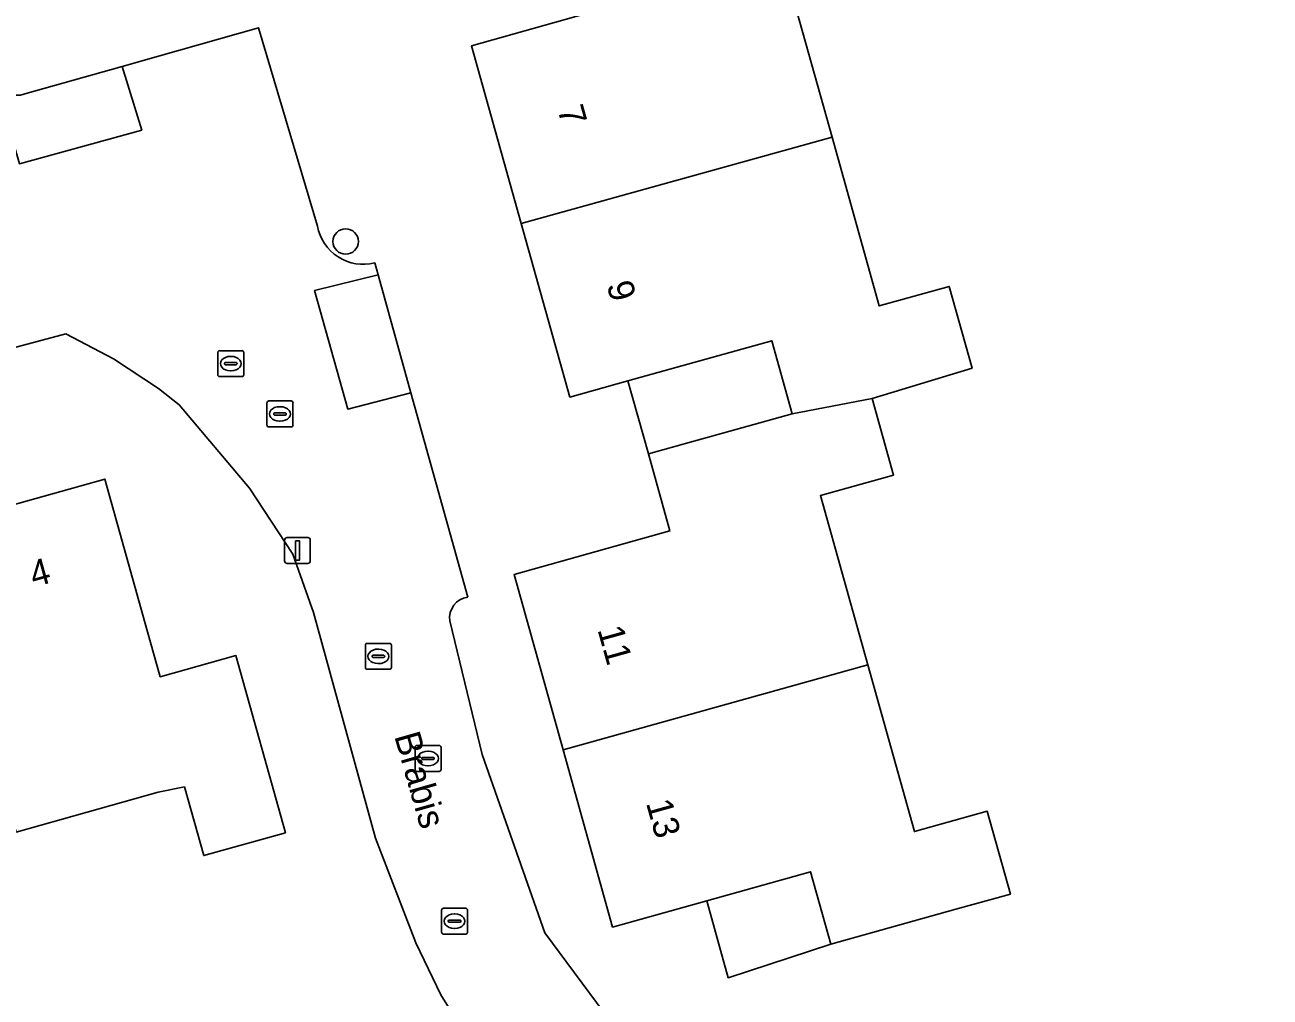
# Model space of a CAD drawing. Extents: x 162879 to 165540, y 384011 to 385181.
# Drawn here: x 164494.86 to 164542.81, y 384672.87 to 384710.33 of the extents above; entities that cross this region are included whole.
import ezdxf

# ---------------------------------------------------------------- set-up
doc = ezdxf.new("R2010")
doc.units = 0
for name, color, linetype in [('IMGEO_Boom', 7, 'Continuous'), ('IMGEO_Erf', 7, 'Continuous'), ('IMGEO_Kolk', 7, 'Continuous'), ('IMGEO_Lichtmast', 7, 'Continuous'), ('IMGEO_Openbare_ruimte_label', 7, 'Continuous'), ('IMGEO_Pand', 7, 'Continuous'), ('IMGEO_Pand_nummerreeks', 7, 'Continuous'), ('IMGEO_Pand_overbouw', 7, 'Continuous'), ('IMGEO_Parkeervlak_open', 7, 'Continuous'), ('IMGEO_Rijbaan_lokaal_open', 7, 'Continuous'), ('IMGEO_Rioolput', 7, 'Continuous')]:
    doc.layers.add(name, color=color, linetype=linetype)

msp = doc.modelspace()

# ---------------------------------------------------------------- linework, layer by layer
at = {"layer": 'IMGEO_Boom'}
msp.add_circle((164507.212, 384701.984), 0.489, dxfattribs=at)
at = {"layer": 'IMGEO_Erf'}
for points in [[(164524.129, 384712.5), (164525.943, 384706.009), (164527.762, 384699.499), (164530.456, 384700.252), (164531.335, 384697.107), (164527.487, 384695.929), (164528.311, 384692.978), (164525.495, 384692.191), (164527.316, 384685.677), (164529.113, 384679.246), (164531.92, 384680.03), (164532.812, 384676.839), (164530.709, 384676.252), (164525.893, 384674.906), (164525.113, 384677.696), (164521.117, 384676.579), (164517.492, 384675.566), (164515.585, 384682.39), (164513.695, 384689.151), (164519.701, 384690.83), (164518.871, 384693.796), (164520.536, 384694.261), (164524.405, 384695.342), (164523.618, 384698.159), (164518.083, 384696.612), (164515.848, 384695.987), (164513.977, 384702.682), (164512.063, 384709.528), (164516.073, 384710.648)], [(164494.86, 384707.669), (164498.608, 384708.727), (164500, 384709.12), (164503.852, 384710.223), (164506.131, 384702.581)], [(164508.33, 384701.166), (164508.458, 384700.705), (164509.723, 384696.156), (164511.912, 384688.284)], [(164511.66, 384671.701), (164510.882, 384672.956), (164509.919, 384674.959), (164508.363, 384678.987), (164505.978, 384687.688), (164505.183, 384689.932), (164503.507, 384692.48), (164500.807, 384695.691), (164500, 384696.322), (164498.275, 384697.465), (164496.44, 384698.422), (164489.662, 384696.612), (164489.521, 384697.094), (164489.182, 384698.258), (164484.415, 384696.981), (164479.847, 384695.758), (164478.737, 384699.639), (164473.73, 384698.344)], [(164491.235, 384690.947), (164497.937, 384692.826), (164499.585, 384686.948), (164500.073, 384685.209), (164502.983, 384686.025), (164504.895, 384679.202), (164501.748, 384678.32), (164501.006, 384680.967), (164499.986, 384680.758), (164494.52, 384679.226)], [(164511.219, 384687.36), (164512.472, 384682.22), (164514.876, 384675.349), (164517.165, 384672.265), (164518.309, 384671.062), (164534.195, 384656.849), (164534.438, 384656.628), (164540.259, 384651.331), (164540.182, 384651.24), (164545.197, 384646.837), (164545.473, 384646.627)]]:
    msp.add_lwpolyline(points, dxfattribs=at)
for centre, radius, start, end in [((164494.595, 384708.386), 0.764, 187.0517, 290.3158), ((164507.879, 384702.881), 1.774, 189.7501, 284.7294), ((164512.038, 384687.468), 0.826, 98.7766, 187.4836)]:
    msp.add_arc(centre, radius, start, end, dxfattribs=at)
at = {"layer": 'IMGEO_Kolk'}
for p, q in [((164504.183, 384694.912), (164504.183, 384695.764)), ((164504.258, 384695.838), (164505.11, 384695.838)), ((164504.671, 384695.618), (164504.696, 384695.618)), ((164505.184, 384695.764), (164505.184, 384694.912)), ((164504.442, 384695.332), (164504.442, 384695.344)), ((164504.88, 384695.295), (164504.482, 384695.295)), ((164504.485, 384695.381), (164504.883, 384695.381)), ((164504.694, 384695.058), (164504.669, 384695.058)), ((164504.926, 384695.344), (164504.926, 384695.332)), ((164505.11, 384694.838), (164504.258, 384694.838)), ((164509.959, 384682.563), (164510.811, 384682.563)), ((164509.884, 384681.637), (164509.884, 384682.489)), ((164510.143, 384682.057), (164510.143, 384682.069)), ((164510.186, 384682.106), (164510.584, 384682.106)), ((164510.372, 384682.343), (164510.397, 384682.343)), ((164510.627, 384682.069), (164510.627, 384682.057)), ((164510.885, 384682.489), (164510.885, 384681.637)), ((164510.581, 384682.02), (164510.183, 384682.02)), ((164510.395, 384681.783), (164510.37, 384681.783)), ((164510.811, 384681.563), (164509.959, 384681.563))]:
    msp.add_line(p, q, dxfattribs=at)
for points in [[(164504.183, 384694.912), (164504.183, 384695.764)], [(164504.258, 384695.838), (164505.11, 384695.838)], [(164505.184, 384695.764), (164505.184, 384694.912)], [(164505.11, 384694.838), (164504.258, 384694.838)], [(164509.959, 384682.563), (164510.811, 384682.563)], [(164509.884, 384681.637), (164509.884, 384682.489)], [(164510.885, 384682.489), (164510.885, 384681.637)], [(164510.811, 384681.563), (164509.959, 384681.563)]]:
    msp.add_lwpolyline(points, dxfattribs=at)
for centre, radius, start, end in [((164504.26, 384695.762), 0.0765, 91.552, 178.448), ((164504.26, 384695.762), 0.0765, 91.552, 178.448), ((164505.108, 384695.762), 0.0765, 1.552, 88.448), ((164505.108, 384695.762), 0.0765, 1.552, 88.448), ((164504.482, 384695.341), 0.0403, 85.8775, 175.7526), ((164504.479, 384695.331), 0.0366, 178.938, 274.7102), ((164504.883, 384695.338), 0.043, 264.8664, 352.4533), ((164504.887, 384695.343), 0.0386, 1.7309, 96.639), ((164504.26, 384694.914), 0.0765, 181.552, 268.448), ((164504.26, 384694.914), 0.0765, 181.552, 268.448), ((164505.108, 384694.914), 0.0765, 271.552, 358.448), ((164505.108, 384694.914), 0.0765, 271.552, 358.448), ((164509.961, 384682.487), 0.0765, 91.552, 178.448), ((164509.961, 384682.487), 0.0765, 91.552, 178.448), ((164510.809, 384682.487), 0.0765, 1.552, 88.448), ((164510.809, 384682.487), 0.0765, 1.552, 88.448), ((164510.183, 384682.066), 0.0403, 85.8775, 175.7526), ((164510.588, 384682.068), 0.0386, 1.7309, 96.639), ((164509.961, 384681.639), 0.0765, 181.552, 268.448), ((164509.961, 384681.639), 0.0765, 181.552, 268.448), ((164510.18, 384682.056), 0.0366, 178.938, 274.7102), ((164510.584, 384682.063), 0.043, 264.8664, 352.4533), ((164510.809, 384681.639), 0.0765, 271.552, 358.448), ((164510.809, 384681.639), 0.0765, 271.552, 358.448)]:
    msp.add_arc(centre, radius, start, end, dxfattribs=at)
for centre, major_axis, ratio, start_param, end_param in [((164504.67, 384695.338), (-0.387, 0.002), 0.722429, 4.712389, 7.853982), ((164504.695, 384695.338), (-0.39, 0.002), 0.717154, 1.570796, 4.712389), ((164510.371, 384682.063), (-0.387, 0.002), 0.722429, 4.712389, 7.853982), ((164510.396, 384682.063), (-0.39, 0.002), 0.717154, 1.570796, 4.712389)]:
    msp.add_ellipse(centre, major_axis=major_axis, ratio=ratio, start_param=start_param, end_param=end_param, dxfattribs=at)
at = {"layer": 'IMGEO_Lichtmast'}
for p, q in [((164504.861, 384689.676), (164504.861, 384690.476)), ((164504.861, 384690.476), (164504.861, 384689.676)), ((164504.961, 384690.576), (164505.751, 384690.576)), ((164505.751, 384690.576), (164504.961, 384690.576)), ((164505.851, 384690.476), (164505.851, 384689.676)), ((164505.851, 384689.676), (164505.851, 384690.476)), ((164505.751, 384689.576), (164504.961, 384689.576)), ((164504.961, 384689.576), (164505.751, 384689.576))]:
    msp.add_line(p, q, dxfattribs=at)
msp.add_lwpolyline([(164505.281, 384690.451), (164505.431, 384690.451), (164505.431, 384689.701), (164505.281, 384689.701), (164505.281, 384690.451)], dxfattribs=at)
for centre, start, end in [((164504.961, 384690.476), 90, 180), ((164504.961, 384690.476), 90, 180), ((164505.751, 384690.476), 0, 90), ((164505.751, 384690.476), 360, 90), ((164504.961, 384689.676), 180, 270), ((164504.961, 384689.676), 180, 270), ((164505.751, 384689.676), 270, 0), ((164505.751, 384689.676), 270, 0)]:
    msp.add_arc(centre, 0.1, start, end, dxfattribs=at)
at = {"layer": 'IMGEO_Pand'}
for points in [[(164524.073, 384715.867), (164518.92, 384714.442), (164519.697, 384711.661), (164516.073, 384710.648), (164512.063, 384709.528), (164513.977, 384702.682), (164525.943, 384706.009), (164524.129, 384712.5), (164526.804, 384713.247), (164527.285, 384711.531), (164530.542, 384712.443), (164529.182, 384717.298), (164525.926, 384716.386)], [(164525.943, 384706.009), (164513.977, 384702.682), (164515.848, 384695.987), (164518.083, 384696.612), (164523.618, 384698.159), (164524.405, 384695.342), (164527.487, 384695.929), (164531.335, 384697.107), (164530.456, 384700.252), (164527.762, 384699.499)], [(164524.405, 384695.342), (164520.536, 384694.261), (164518.871, 384693.796), (164519.701, 384690.83), (164513.695, 384689.151), (164515.585, 384682.39), (164527.316, 384685.677), (164525.495, 384692.191), (164528.311, 384692.978), (164527.487, 384695.929)], [(164494.52, 384679.226), (164499.986, 384680.758), (164501.006, 384680.967), (164501.748, 384678.32), (164504.895, 384679.202), (164502.983, 384686.025), (164500.073, 384685.209), (164499.585, 384686.948), (164497.937, 384692.826), (164491.235, 384690.947)], [(164515.585, 384682.39), (164517.492, 384675.566), (164521.117, 384676.579), (164525.113, 384677.696), (164525.893, 384674.906), (164530.709, 384676.252), (164532.812, 384676.839), (164531.92, 384680.03), (164529.113, 384679.246), (164527.316, 384685.677)]]:
    msp.add_lwpolyline(points, close=True, dxfattribs=at)
at = {"layer": 'IMGEO_Pand_overbouw'}
for points in [[(164524.405, 384695.342), (164523.618, 384698.159), (164518.083, 384696.612), (164518.871, 384693.796), (164520.536, 384694.261)], [(164525.893, 384674.906), (164525.113, 384677.696), (164521.117, 384676.579), (164521.947, 384673.613)]]:
    msp.add_lwpolyline(points, close=True, dxfattribs=at)
at = {"layer": 'IMGEO_Parkeervlak_open'}
msp.add_lwpolyline([(164493.836, 384708.292), (164493.622, 384709.01), (164488.557, 384707.589), (164489.256, 384705.088), (164494.245, 384706.401), (164494.647, 384704.982), (164499.36, 384706.275), (164498.608, 384708.727), (164494.86, 384707.669)], dxfattribs=at)
msp.add_lwpolyline([(164508.458, 384700.705), (164506.014, 384700.098), (164507.293, 384695.529), (164509.723, 384696.156)], close=True, dxfattribs=at)
msp.add_arc((164494.595, 384708.386), 0.764, 187.0517, 290.3158, dxfattribs=at)
at = {"layer": 'IMGEO_Rijbaan_lokaal_open'}
for points in [[(164506.131, 384702.581), (164503.852, 384710.223), (164500, 384709.12), (164498.608, 384708.727), (164499.36, 384706.275), (164494.647, 384704.982)], [(164511.912, 384688.284), (164509.723, 384696.156), (164507.293, 384695.529), (164506.014, 384700.098), (164508.458, 384700.705), (164508.33, 384701.166)], [(164489.662, 384696.612), (164496.44, 384698.422), (164498.275, 384697.465), (164500, 384696.322), (164500.807, 384695.691), (164503.507, 384692.48), (164505.183, 384689.932), (164505.978, 384687.688), (164508.363, 384678.987), (164509.919, 384674.959), (164510.882, 384672.956), (164511.66, 384671.701), (164514.624, 384667.881), (164515.486, 384666.107), (164517.762, 384660.435)], [(164523.113, 384653.922), (164531.771, 384655.966), (164534.438, 384656.628), (164534.195, 384656.849), (164518.309, 384671.062), (164517.165, 384672.265), (164514.876, 384675.349), (164512.472, 384682.22), (164511.219, 384687.36)]]:
    msp.add_lwpolyline(points, dxfattribs=at)
for centre, radius, start, end in [((164507.879, 384702.881), 1.774, 189.7501, 284.7294), ((164512.038, 384687.468), 0.826, 98.7766, 187.4836)]:
    msp.add_arc(centre, radius, start, end, dxfattribs=at)
at = {"layer": 'IMGEO_Rioolput'}
for p, q in [((164502.288, 384696.851), (164502.288, 384697.703)), ((164502.363, 384697.777), (164503.215, 384697.777)), ((164502.776, 384697.557), (164502.801, 384697.557)), ((164503.289, 384697.703), (164503.289, 384696.851)), ((164502.547, 384697.271), (164502.547, 384697.283)), ((164502.985, 384697.234), (164502.587, 384697.234)), ((164502.59, 384697.32), (164502.988, 384697.32)), ((164502.799, 384696.997), (164502.774, 384696.997)), ((164503.031, 384697.283), (164503.031, 384697.271)), ((164503.215, 384696.777), (164502.363, 384696.777)), ((164507.972, 384685.572), (164507.972, 384686.424)), ((164508.047, 384686.498), (164508.899, 384686.498)), ((164508.973, 384686.424), (164508.973, 384685.572)), ((164508.231, 384685.992), (164508.231, 384686.004)), ((164508.669, 384685.955), (164508.271, 384685.955)), ((164508.274, 384686.041), (164508.672, 384686.041)), ((164508.46, 384686.278), (164508.485, 384686.278)), ((164508.715, 384686.004), (164508.715, 384685.992)), ((164508.899, 384685.498), (164508.047, 384685.498)), ((164508.483, 384685.718), (164508.458, 384685.718)), ((164510.905, 384675.366), (164510.905, 384676.218)), ((164510.98, 384676.292), (164511.832, 384676.292)), ((164511.207, 384675.835), (164511.605, 384675.835)), ((164511.393, 384676.072), (164511.418, 384676.072)), ((164511.906, 384676.218), (164511.906, 384675.366)), ((164511.164, 384675.786), (164511.164, 384675.798)), ((164511.602, 384675.749), (164511.204, 384675.749)), ((164511.416, 384675.512), (164511.391, 384675.512)), ((164511.648, 384675.798), (164511.648, 384675.786)), ((164511.832, 384675.292), (164510.98, 384675.292))]:
    msp.add_line(p, q, dxfattribs=at)
for points in [[(164502.288, 384696.851), (164502.288, 384697.703)], [(164502.363, 384697.777), (164503.215, 384697.777)], [(164503.289, 384697.703), (164503.289, 384696.851)], [(164503.215, 384696.777), (164502.363, 384696.777)], [(164507.972, 384685.572), (164507.972, 384686.424)], [(164508.047, 384686.498), (164508.899, 384686.498)], [(164508.973, 384686.424), (164508.973, 384685.572)], [(164508.899, 384685.498), (164508.047, 384685.498)], [(164510.905, 384675.366), (164510.905, 384676.218)], [(164510.98, 384676.292), (164511.832, 384676.292)], [(164511.906, 384676.218), (164511.906, 384675.366)], [(164511.832, 384675.292), (164510.98, 384675.292)]]:
    msp.add_lwpolyline(points, dxfattribs=at)
for centre, radius, start, end in [((164502.365, 384697.701), 0.0765, 91.552, 178.448), ((164502.365, 384697.701), 0.0765, 91.552, 178.448), ((164503.213, 384697.701), 0.0765, 1.552, 88.448), ((164503.213, 384697.701), 0.0765, 1.552, 88.448), ((164502.587, 384697.28), 0.0403, 85.8775, 175.7526), ((164502.584, 384697.27), 0.0366, 178.938, 274.7102), ((164502.988, 384697.277), 0.043, 264.8664, 352.4533), ((164502.992, 384697.282), 0.0386, 1.7309, 96.639), ((164502.365, 384696.853), 0.0765, 181.552, 268.448), ((164502.365, 384696.853), 0.0765, 181.552, 268.448), ((164503.213, 384696.853), 0.0765, 271.552, 358.448), ((164503.213, 384696.853), 0.0765, 271.552, 358.448), ((164508.049, 384686.422), 0.0765, 91.552, 178.448), ((164508.049, 384686.422), 0.0765, 91.552, 178.448), ((164508.897, 384686.422), 0.0765, 1.552, 88.448), ((164508.897, 384686.422), 0.0765, 1.552, 88.448), ((164508.271, 384686.001), 0.0403, 85.8775, 175.7526), ((164508.268, 384685.991), 0.0366, 178.938, 274.7102), ((164508.672, 384685.998), 0.043, 264.8664, 352.4533), ((164508.676, 384686.003), 0.0386, 1.7309, 96.639), ((164508.049, 384685.574), 0.0765, 181.552, 268.448), ((164508.049, 384685.574), 0.0765, 181.552, 268.448), ((164508.897, 384685.574), 0.0765, 271.552, 358.448), ((164508.897, 384685.574), 0.0765, 271.552, 358.448), ((164510.982, 384676.216), 0.0765, 91.552, 178.448), ((164510.982, 384676.216), 0.0765, 91.552, 178.448), ((164511.204, 384675.795), 0.0403, 85.8775, 175.7526), ((164511.609, 384675.797), 0.0386, 1.7309, 96.639), ((164511.83, 384676.216), 0.0765, 1.552, 88.448), ((164511.83, 384676.216), 0.0765, 1.552, 88.448), ((164510.982, 384675.368), 0.0765, 181.552, 268.448), ((164510.982, 384675.368), 0.0765, 181.552, 268.448), ((164511.201, 384675.785), 0.0366, 178.938, 274.7102), ((164511.605, 384675.792), 0.043, 264.8664, 352.4533), ((164511.83, 384675.368), 0.0765, 271.552, 358.448), ((164511.83, 384675.368), 0.0765, 271.552, 358.448)]:
    msp.add_arc(centre, radius, start, end, dxfattribs=at)
for centre, major_axis, ratio, start_param, end_param in [((164502.775, 384697.277), (-0.387, 0.002), 0.722429, 4.712389, 7.853982), ((164502.8, 384697.277), (-0.39, 0.002), 0.717154, 1.570796, 4.712389), ((164508.459, 384685.998), (-0.387, 0.002), 0.722429, 4.712389, 7.853982), ((164508.484, 384685.998), (-0.39, 0.002), 0.717154, 1.570796, 4.712389), ((164511.392, 384675.792), (-0.387, 0.002), 0.722429, 4.712389, 7.853982), ((164511.417, 384675.792), (-0.39, 0.002), 0.717154, 1.570796, 4.712389)]:
    msp.add_ellipse(centre, major_axis=major_axis, ratio=ratio, start_param=start_param, end_param=end_param, dxfattribs=at)

# ---------------------------------------------------------------- texts
at = {"layer": 'IMGEO_Openbare_ruimte_label'}
msp.add_text('Brabis', height=1, rotation=285.8982, dxfattribs=at).set_placement((164509.077, 384682.93))
at = {"layer": 'IMGEO_Pand_nummerreeks'}
for s, rotation, p in [('7', 285.6168, (164515.362, 384707.086)), ('9', 285.6168, (164517.255, 384700.316)), ('4', 15.6581, (164495.207, 384688.654)), ('11', 285.6156, (164516.904, 384687.031)), ('13', 285.6156, (164518.772, 384680.349))]:
    msp.add_text(s, height=1, rotation=rotation, dxfattribs=at).set_placement(p)

doc.saveas('drawing.dxf')
